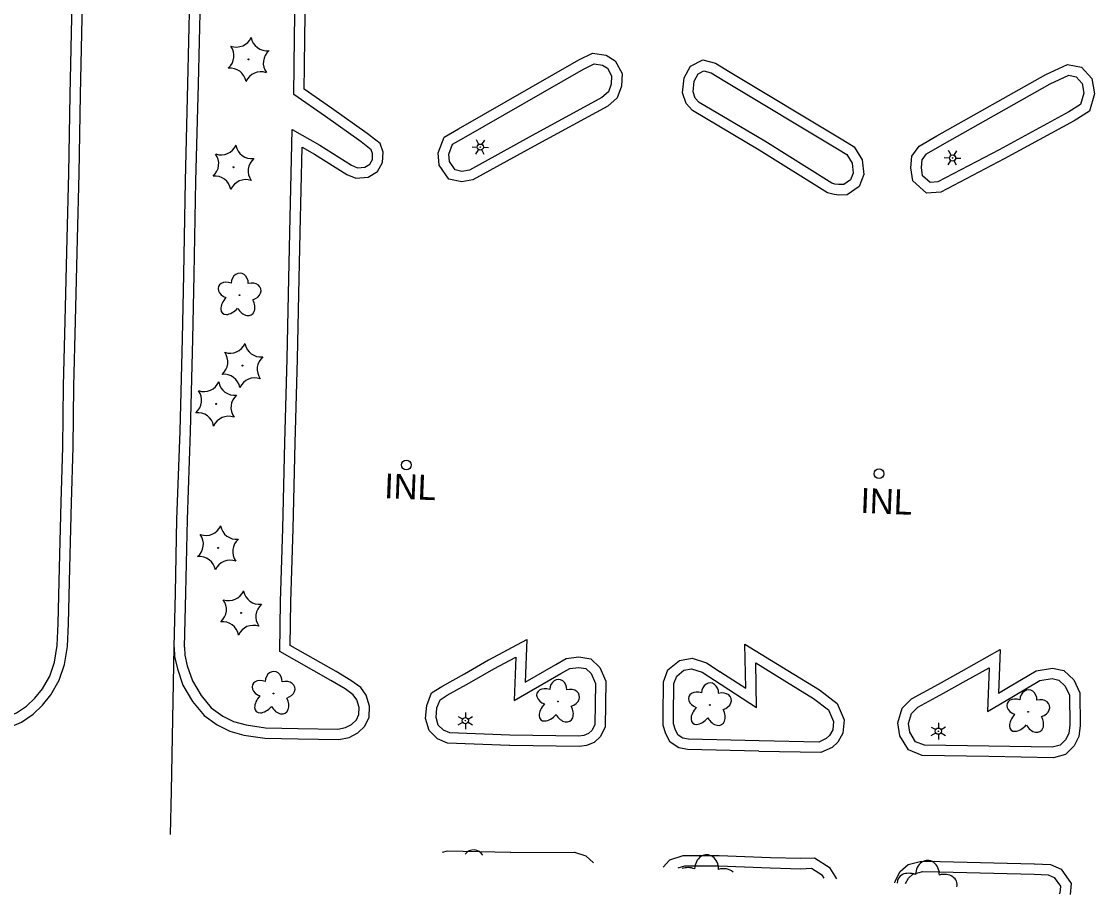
# Model space of a CAD drawing. Extents: x 588843 to 2552415, y 180129 to 269402.
# Drawn here: x 604807.2 to 605065.8, y 182744.4 to 182954.8 of the extents above; entities that cross this region are included whole.
import ezdxf

# ---------------------------------------------------------------- set-up
doc = ezdxf.new("R2010")
doc.units = 0
for name, color, linetype in [('E_DRN', 7, 'Continuous'), ('E_DRN_Text', 7, 'Continuous'), ('E_DWY', 7, 'Continuous'), ('E_LAND_Vegetation', 7, 'Continuous'), ('E_LTG', 7, 'Continuous'), ('E_RDWY_C_and_G', 7, 'Continuous')]:
    doc.layers.add(name, color=color, linetype=linetype)

# ---------------------------------------------------------------- blocks, each defined once
blk = doc.blocks.new('INLT_56_1')
at = {"layer": 'E_DRN_Text'}
blk.add_text('INL', height=39.37, dxfattribs=at).set_placement((-36.2, -19.7))
blk = doc.blocks.new('CTRE_3')
at = {"layer": 'E_LAND_Vegetation'}
blk.add_circle((0, 0), 0.733, dxfattribs=at)
for centre, start, end in [((-39.3, 29.4), 280.2067, 5.9716), ((5.9, 49), 220.2113, 305.9762), ((45.4, 19.3), 160.2113, 245.9762), ((-45.4, -19.3), 340.2113, 65.9762), ((39.5, -29.6), 100.2511, 185.9272), ((-5.9, -49), 40.2113, 125.9762)]:
    blk.add_arc(centre, 25.8, start, end, dxfattribs=at)
blk = doc.blocks.new('DTRE_3')
at = {"layer": 'E_LAND_Vegetation'}
blk.add_circle((-0.6, 0), 0.601, dxfattribs=at)
for centre, major_axis, ratio in [((-6.1, 17.5), (4.5, -16.3), 0.782863), ((13.3, 9), (-17.3, -9.6), 0.691916), ((-19.3, 0.5), (16.2, -0.4), 0.832022), ((-8.2, -17.2), (5.9, 15.9), 0.716896), ((11.6, -12.2), (-16.4, 15), 0.560249)]:
    blk.add_ellipse(centre, major_axis=major_axis, ratio=ratio, start_param=1.570796, end_param=4.712389, dxfattribs=at)
blk = doc.blocks.new('LPOL_3')
at = {"layer": 'E_LTG'}
for p, q in [((-13.1, 0), (-4.9, 0)), ((-2.5, 4.3), (-6.6, 11.4)), ((2.5, 4.3), (6.6, 11.4)), ((4.9, 0), (13.1, 0)), ((-6.6, -11.4), (-2.5, -4.3)), ((6.6, -11.4), (2.5, -4.3))]:
    blk.add_line(p, q, dxfattribs=at)
for radius in [4.92, 4.92, 4.92, 0.41]:
    blk.add_circle((0, 0), radius, dxfattribs=at)

msp = doc.modelspace()

# ---------------------------------------------------------------- linework, layer by layer
at = {"layer": 'E_DRN'}
for centre in [(604899.92, 182847.97), (605013.83, 182845.86)]:
    msp.add_circle(centre, 1.17, dxfattribs=at)
at = {"layer": 'E_DWY'}
for points in [[(604872.9, 182944.04), (604872.93, 182951.09), (604873.15, 182961.25), (604873.44, 182975.11), (604873.7, 182986.44), (604874.07, 182999.12), (604874.41, 183011.03), (604874.61, 183022.25), (604874.89, 183035.69), (604875.27, 183048.67), (604875.5, 183056.18), (604875.74, 183067.04), (604876.23, 183082.89), (604883.35, 183078.56)], [(604875.4, 182944.03), (604875.43, 182951.06), (604875.64, 182961.2), (604875.94, 182975.05), (604876.2, 182986.37), (604876.57, 182999.05), (604876.91, 183010.98), (604877.11, 183022.2), (604877.39, 183035.63), (604877.77, 183048.59), (604878, 183056.11), (604878.24, 183066.97), (604878.6, 183078.52), (604882.05, 183076.42)], [(604871.19, 182873.54), (604871.49, 182889.16), (604871.83, 182904.01), (604872.37, 182928.84), (604879.1, 182925), (604886.73, 182920.18), (604888.12, 182919.6), (604889.89, 182919.77), (604891.09, 182920.49), (604891.72, 182921.58), (604891.77, 182922.99), (604891.46, 182923.94), (604889, 182925.8), (604880.42, 182931.94), (604872.81, 182937.23), (604872.9, 182944.04)], [(604873.69, 182873.49), (604873.99, 182889.1), (604874.33, 182903.95), (604874.78, 182924.59), (604877.81, 182922.86), (604885.57, 182917.96), (604887.73, 182917.05), (604890.68, 182917.33), (604892.93, 182918.67), (604894.19, 182920.87), (604894.29, 182923.34), (604893.58, 182925.47), (604890.48, 182927.81), (604881.86, 182933.99), (604875.33, 182938.53), (604875.4, 182944.01)], [(604843.96, 182803.95), (604844.04, 182801.82), (604844.73, 182798.85), (604846.06, 182794.92), (604848.39, 182790.98), (604851.19, 182787.61), (604854.35, 182785.32), (604857.34, 182783.78), (604860.76, 182782.85), (604865.8, 182782.1), (604873.83, 182781.97), (604883.62, 182781.77), (604886.15, 182782.3), (604888.19, 182783.39), (604889.95, 182785.02), (604890.94, 182787.2), (604891.04, 182789.81), (604890.22, 182792.52), (604888.91, 182794.33), (604886.56, 182796.05), (604882.98, 182798.2), (604871.94, 182804.42), (604872.09, 182815.01), (604872.64, 182832.55), (604873.15, 182853.28), (604873.69, 182873.47)], [(604846.46, 182804.04), (604846.53, 182802.15), (604847.13, 182799.54), (604848.35, 182795.97), (604850.44, 182792.42), (604852.91, 182789.45), (604855.66, 182787.46), (604858.25, 182786.13), (604861.28, 182785.31), (604866.01, 182784.59), (604873.88, 182784.47), (604883.39, 182784.28), (604885.29, 182784.68), (604886.73, 182785.44), (604887.88, 182786.52), (604888.46, 182787.79), (604888.53, 182789.49), (604887.95, 182791.39), (604887.12, 182792.54), (604885.17, 182793.97), (604881.73, 182796.04), (604869.42, 182802.97), (604869.59, 182815.07), (604870.14, 182832.62), (604870.65, 182853.34), (604871.19, 182873.54)], [(604919.79, 182800.99), (604928.93, 182805.88), (604928.54, 182795.58), (604935.94, 182799.85), (604938.46, 182801.28), (604941.46, 182801.7), (604944.39, 182801.26), (604946.52, 182799.14), (604948.02, 182795.82), (604947.82, 182784.83), (604946.74, 182782.56), (604945.14, 182781.08), (604943.32, 182780.33), (604941.64, 182780.12), (604924.82, 182780.37)], [(604975.5, 182798.16), (604981.69, 182794.15), (604981.52, 182804.81), (604991.81, 182798.44), (604999.48, 182793.78), (605003.73, 182790.51), (605005.39, 182786.54), (605005.11, 182783.35), (605003.93, 182781.19), (605002.52, 182779.89), (604999.84, 182778.68), (604984.89, 182778.94)], [(605033.62, 182798.16), (605043.03, 182803.48), (605042.63, 182792.99), (605045, 182794.37), (605051.71, 182798.38), (605055.61, 182799), (605058.4, 182798.4), (605060.78, 182796.15), (605062.19, 182793.04), (605062.32, 182785.18), (605061.96, 182782.55), (605060.86, 182780.27), (605058.77, 182778.19), (605055.9, 182777.4), (605040.27, 182777.7)], [(604924.76, 182780.37), (604909.84, 182780.94), (604907.43, 182781.96), (604905.4, 182783.98), (604904.57, 182786.82), (604904.83, 182789.99), (604906.01, 182793.01), (604908.46, 182794.6), (604913.93, 182797.66), (604919.73, 182800.96)], [(604920.97, 182798.79), (604926.27, 182801.62), (604925.86, 182791.16), (604937.18, 182797.67), (604939.28, 182798.87), (604941.45, 182799.18), (604943.2, 182798.91), (604944.43, 182797.69), (604945.51, 182795.3), (604945.33, 182785.41), (604944.69, 182784.07), (604943.78, 182783.22), (604942.68, 182782.77), (604941.5, 182782.62), (604924.86, 182782.87)], [(604984.87, 182778.95), (604967.66, 182779.41), (604965.62, 182779.78), (604963.51, 182781.12), (604962.44, 182783.13), (604961.84, 182785.19), (604961.81, 182787.53), (604961.92, 182795.71), (604962.95, 182798.59), (604965.72, 182800.85), (604968.83, 182801.38), (604972.27, 182800.31), (604975.53, 182798.14)], [(604974.14, 182796.06), (604984.27, 182789.5), (604984.1, 182800.28), (604990.5, 182796.31), (604998.06, 182791.71), (605001.68, 182788.93), (605002.85, 182786.14), (605002.67, 182784.09), (605001.93, 182782.75), (605001.12, 182782), (604999.33, 182781.19), (604984.94, 182781.44)], [(604924.86, 182782.87), (604910.39, 182783.43), (604908.85, 182784.07), (604907.62, 182785.29), (604907.1, 182787.08), (604907.29, 182789.42), (604908.05, 182791.35), (604909.76, 182792.46), (604915.16, 182795.48), (604920.97, 182798.79)], [(604984.94, 182781.44), (604967.92, 182781.9), (604966.55, 182782.15), (604965.41, 182782.88), (604964.77, 182784.08), (604964.33, 182785.57), (604964.31, 182787.52), (604964.41, 182795.26), (604965.07, 182797.09), (604966.79, 182798.5), (604968.66, 182798.82), (604971.18, 182798.03), (604974.14, 182796.06)], [(605040.29, 182777.7), (605024.25, 182777.91), (605020.92, 182779.27), (605018.86, 182782.71), (605018.39, 182785.8), (605019.4, 182789.38), (605021.65, 182791.6), (605028.15, 182795.15), (605033.65, 182798.17)], [(605034.86, 182795.98), (605040.36, 182799.1), (605039.96, 182788.54), (605046.27, 182792.21), (605052.58, 182795.99), (605055.54, 182796.46), (605057.19, 182796.1), (605058.7, 182794.67), (605059.7, 182792.48), (605059.81, 182785.33), (605059.54, 182783.28), (605058.79, 182781.74), (605057.47, 182780.42), (605055.59, 182779.91), (605040.32, 182780.2)], [(605040.32, 182780.2), (605024.76, 182780.4), (605022.64, 182781.27), (605021.26, 182783.58), (605020.94, 182785.64), (605021.63, 182788.07), (605023.15, 182789.57), (605029.35, 182792.96), (605034.86, 182795.98)], [(604925.1, 182754.59), (604909.76, 182754.88), (604908.54, 182754.55)], [(604925.05, 182754.6), (604940.41, 182754.61), (604943.13, 182753.78), (604944.98, 182752.11)], [(604987.68, 182753.27), (604975.31, 182753.74), (604966.55, 182753.77), (604963.31, 182752.73), (604961.83, 182750.99)], [(605003.62, 182748.19), (605002.09, 182750.81), (604998.24, 182753.21), (604995, 182753.08), (604987.64, 182753.27)], [(604987.58, 182750.77), (604975.26, 182751.24), (604966.93, 182751.27), (604965.32, 182750.75)], [(605000.61, 182748.39), (605000.24, 182749.01), (604997.57, 182750.68), (604995.02, 182750.58), (604987.58, 182750.77)], [(605017.66, 182747.25), (605017.69, 182747.67), (605018.89, 182750), (605020.83, 182751.64), (605024.08, 182752.45), (605028.53, 182752.39), (605051.25, 182751.81)], [(605051.28, 182751.81), (605055.18, 182751.66), (605057.7, 182750.54), (605060.11, 182747.1), (605059.85, 182744.43)], [(605020.2, 182747.08), (605020.89, 182748.41), (605022, 182749.35), (605024.37, 182749.95), (605028.48, 182749.89), (605051.18, 182749.31)], [(605051.18, 182749.31), (605054.61, 182749.18), (605056.05, 182748.53), (605057.54, 182746.42), (605057.37, 182744.76), (605057.26, 182744.61)]]:
    msp.add_lwpolyline(points, dxfattribs=at)
for points in [[(604941.47, 182945.59), (604944.75, 182947.2), (604948.09, 182946.75), (604950.26, 182945.37), (604951.89, 182942.29), (604951.77, 182939.28), (604950.76, 182936.46), (604948.44, 182934.45), (604930.71, 182924.81), (604915.95, 182916.65), (604913.28, 182916.16), (604910.18, 182916.84), (604907.83, 182920.22), (604907.62, 182923.2), (604908.99, 182926.97), (604912.48, 182928.99)], [(604942.57, 182943.35), (604945.17, 182944.62), (604947.21, 182944.34), (604948.36, 182943.61), (604949.36, 182941.71), (604949.29, 182939.76), (604948.63, 182937.92), (604947.01, 182936.52), (604929.51, 182927), (604915.1, 182919.04), (604913.32, 182918.71), (604911.67, 182919.07), (604910.28, 182921.08), (604910.15, 182922.85), (604911.03, 182925.26), (604913.73, 182926.83)], [(605005.14, 182926.28), (605007.85, 182924.61), (605009.73, 182921.53), (605010.18, 182918), (605009.01, 182915.06), (605006.18, 182913.1), (605003.94, 182913.01), (605002.67, 182913.21), (605001.4, 182913.57), (604984.97, 182923.86), (604968.88, 182933.35), (604967.33, 182935.04), (604966.45, 182937.66), (604966.87, 182941.23), (604968.41, 182944.05), (604971.34, 182945.58), (604974.38, 182944.78), (604977.94, 182942.61)], [(605054.01, 182942.08), (605059.25, 182944.51), (605062.59, 182943.82), (605065.14, 182941.06), (605065.76, 182937.39), (605064.54, 182933.21), (605060.86, 182930.91), (605043.98, 182921.72), (605028.7, 182913.71), (605025.24, 182913.48), (605022.01, 182916.42), (605021.51, 182919.57), (605021.77, 182922.42), (605023.52, 182924.83), (605027.78, 182927.3)], [(605003.83, 182924.15), (605006.03, 182922.79), (605007.32, 182920.69), (605007.62, 182918.32), (605006.97, 182916.68), (605005.36, 182915.57), (605004.08, 182915.52), (605003.21, 182915.65), (605002.43, 182915.88), (604986.27, 182926), (604970.47, 182935.32), (604969.53, 182936.34), (604969, 182937.92), (604969.29, 182940.46), (604970.24, 182942.19), (604971.64, 182942.92), (604973.39, 182942.46), (604976.64, 182940.47)], [(605055.06, 182939.81), (605059.55, 182941.89), (605061.3, 182941.53), (605062.8, 182939.9), (605063.2, 182937.54), (605062.41, 182934.83), (605059.6, 182933.07), (605042.8, 182923.93), (605028, 182916.17), (605026.14, 182916.05), (605024.34, 182917.68), (605024.03, 182919.65), (605024.19, 182921.51), (605025.23, 182922.94), (605029.03, 182925.14)]]:
    msp.add_lwpolyline(points, close=True, dxfattribs=at)
at = {"layer": 'E_LAND_Vegetation'}
for centre, major_axis, ratio, start_param, end_param in [((604916.09, 182751.74), (-0.08, -3.45), 0.832022, 2.262884, 3.945971), ((604972.26, 182750.56), (-0.08, -3.45), 0.832022, 1.570796, 4.712389), ((605025.49, 182749.2), (-0.08, -3.45), 0.832022, 1.570796, 4.712389), ((604968.49, 182748.18), (3.4, -1.25), 0.716896, 1.570796, 2.470545), ((604975.89, 182747.77), (-3.48, -0.96), 0.782863, 3.611691, 4.712389), ((605021.72, 182746.82), (3.4, -1.25), 0.716896, 1.570796, 3.472384), ((605029.11, 182746.41), (-3.48, -0.96), 0.782863, 2.748649, 4.712389)]:
    msp.add_ellipse(centre, major_axis=major_axis, ratio=ratio, start_param=start_param, end_param=end_param, dxfattribs=at)
at = {"layer": 'E_RDWY_C_and_G'}
for points in [[(604847.29, 182939.79), (604847.77, 182960.46), (604848.35, 182983.58), (604848.96, 183002.8)], [(604849.79, 182939.73), (604850.27, 182960.4), (604850.85, 182983.51), (604851.46, 183002.72)], [(604815.99, 182809.79), (604816.34, 182823.18), (604816.72, 182838.96), (604817.12, 182852.29), (604817.28, 182867), (604817.72, 182882.72), (604818.14, 182902.53), (604818.57, 182918.3), (604818.9, 182937.2), (604819.42, 182959.51)], [(604818.49, 182809.73), (604818.84, 182823.12), (604819.22, 182838.89), (604819.62, 182852.24), (604819.78, 182866.95), (604820.22, 182882.66), (604820.64, 182902.47), (604821.07, 182918.24), (604821.4, 182937.15), (604821.91, 182959.45)], [(604845.94, 182878.35), (604846.28, 182893.88), (604846.71, 182916.43), (604847.29, 182939.8)], [(604848.44, 182878.3), (604848.78, 182893.83), (604849.21, 182916.38), (604849.79, 182939.73)], [(604843.05, 182758.92), (604843.35, 182769.35), (604843.96, 182804.1), (604844.28, 182817.18), (604844.64, 182834.85), (604845.39, 182856.08), (604845.94, 182878.36)], [(604846.46, 182804.04), (604846.78, 182817.12), (604847.14, 182834.78), (604847.89, 182856), (604848.44, 182878.3)], [(604649.13, 182786.89), (604659.61, 182786.6), (604673.98, 182786.22), (604684.93, 182786.02), (604701.6, 182785.61), (604716.25, 182785.16), (604734.02, 182784.82), (604751.78, 182784.37), (604766.2, 182784.1), (604784.58, 182783.62), (604798.33, 182783.38), (604802.86, 182784.11), (604807.18, 182786), (604810, 182787.92), (604812.2, 182790.08), (604814.27, 182792.54), (604816.26, 182796.06), (604817.56, 182799.84), (604818.28, 182804.21), (604818.49, 182809.7)], [(604649.2, 182789.39), (604659.67, 182789.1), (604674.03, 182788.72), (604684.99, 182788.52), (604701.67, 182788.11), (604716.31, 182787.66), (604734.07, 182787.32), (604751.84, 182786.87), (604766.25, 182786.6), (604784.64, 182786.12), (604798.15, 182785.88), (604802.15, 182786.52), (604805.96, 182788.2), (604808.41, 182789.86), (604810.36, 182791.78), (604812.21, 182793.98), (604813.97, 182797.09), (604815.12, 182800.45), (604815.79, 182804.46), (604815.99, 182809.79)]]:
    msp.add_lwpolyline(points, dxfattribs=at)

# ---------------------------------------------------------------- block references
at = {"layer": 'E_DRN_Text', "xscale": 0.1524003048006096, "yscale": 0.1524003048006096, "rotation": -2.1991875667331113}
for p in [(604900.15, 182842.73), (605014.9, 182839.21)]:
    msp.add_blockref('INLT_56_1', p, dxfattribs=at)
at = {"layer": 'E_LAND_Vegetation', "xscale": 0.1524003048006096, "yscale": 0.15240030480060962, "rotation": -89.8412815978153}
for name, p in [('CTRE_3', (604861.9, 182945.71)), ('CTRE_3', (604858.25, 182919.7)), ('DTRE_3', (604859.71, 182888.8)), ('CTRE_3', (604860.43, 182871.92)), ('CTRE_3', (604854.1, 182862.67)), ('CTRE_3', (604854.54, 182827.98)), ('CTRE_3', (604860.1, 182812.29)), ('DTRE_3', (604867.88, 182792.8)), ('DTRE_3', (604936.45, 182790.85)), ('DTRE_3', (604973.05, 182790.03)), ('DTRE_3', (605049.77, 182788.36))]:
    msp.add_blockref(name, p, dxfattribs=at)
at = {"layer": 'E_LTG', "xscale": 0.1524003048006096}
for p, yscale, rotation in [((604917.74, 182924.56), 0.1524003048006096, -2.1991875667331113), ((605031.54, 182921.96), 0.1524003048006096, -2.1991875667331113), ((604914.15, 182786.32), 0.15240030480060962, -89.8412815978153), ((605028.14, 182783.8), 0.15240030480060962, -89.8412815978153)]:
    msp.add_blockref('LPOL_3', p, dxfattribs=dict(at, yscale=yscale, rotation=rotation))

doc.saveas('drawing.dxf')
